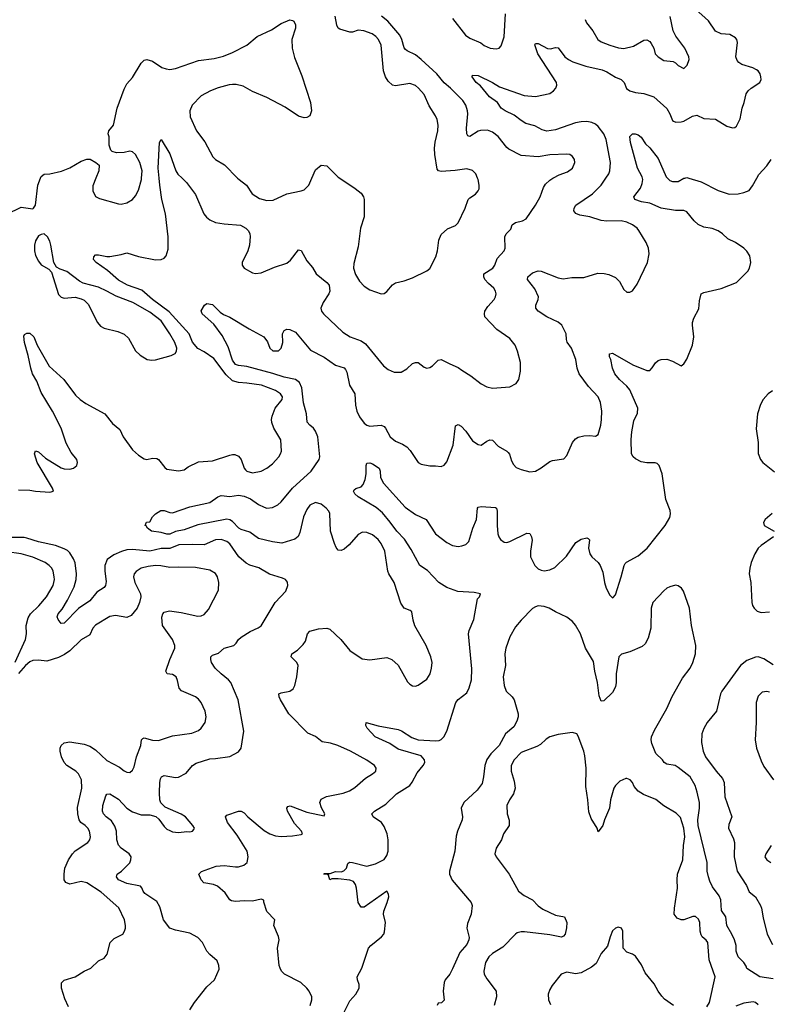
# Model space of a CAD drawing. Header units: inches. Extents: x 2057696 to 2160536, y 827480 to 1016834.
# Tile 339 of 422: x 2094139 to 2099381, y 974218 to 981109. Entities that reach past the tile are written whole.
import ezdxf

# ---------------------------------------------------------------- set-up
doc = ezdxf.new("R2010")
doc.units = ezdxf.units.IN
doc.header["$MEASUREMENT"] = 0
doc.layers.add('C0997', color=7, linetype='Continuous')
doc.layers.add('C0998', color=7, linetype='Continuous')

msp = doc.modelspace()

# ---------------------------------------------------------------- linework, layer by layer
at = {"layer": 'C0997', "color": 5}
for points, elevation in [([(2094050, 979746.8), (2094150, 979797.3), (2094213.6, 979786.4), (2094230, 979786), (2094235.3, 979790), (2094249.4, 979810.6), (2094265.6, 979950), (2094285.7, 980000)], 480), ([(2094130, 977818), (2094210, 977817.1), (2094250.8, 977809.2), (2094350, 977801.7), (2094375.1, 977810), (2094369.6, 977830), (2094261.7, 978010), (2094242.9, 978070), (2094249.5, 978090.5), (2094270, 978083.8), (2094320, 978040), (2094430, 977972.3), (2094450, 977966.2), (2094490, 977963.8), (2094515.6, 977970), (2094539.2, 977990), (2094544.5, 978010), (2094538.8, 978030), (2094500.1, 978080.1), (2094464.1, 978144.1), (2094428.7, 978250), (2094367.8, 978370), (2094290, 978499.3), (2094258.5, 978578.5), (2094229.4, 978630), (2094216.5, 978670), (2094199.1, 978759.1), (2094172, 978850), (2094167.2, 978892.8), (2094173.6, 978906.4), (2094190, 978916), (2094210, 978914.8), (2094239.1, 978890), (2094261.6, 978830), (2094345.1, 978685.1), (2094447.2, 978590), (2094530, 978480.3), (2094562.4, 978450), (2094602.3, 978422.3), (2094735.3, 978350), (2094790, 978282), (2094841.2, 978241.2), (2094862.7, 978190), (2094930, 978099.5), (2094970, 978061.7), (2095010, 978034.6), (2095030, 978030.3), (2095070, 978039.5), (2095098.7, 978038.7), (2095111.7, 978031.7), (2095154.9, 977974.9), (2095170, 977963.8), (2095250, 977950.4), (2095290, 977959.1), (2095319.5, 977980.5), (2095390, 978014), (2095490, 978021.1), (2095610, 978062), (2095630, 978066.7), (2095644.9, 978064.9), (2095670, 978053.4), (2095690, 978030.8), (2095710.3, 977970.3), (2095719, 977959), (2095730, 977948.8), (2095770, 977938.3), (2095830, 977950.2), (2095869.8, 977970.2), (2095910, 977999.5), (2095953.6, 978050), (2095966, 978070), (2095971.5, 978090), (2095968.3, 978168.3), (2095918.3, 978250), (2095903.5, 978290), (2095901.7, 978310), (2095905.8, 978334.2), (2095927.6, 978390), (2095977, 978450), (2095978.4, 978470), (2095964.5, 978490), (2095930, 978512.9), (2095832.3, 978550), (2095730, 978565.6), (2095670, 978568.6), (2095630, 978581.1), (2095584.1, 978624.1), (2095497.4, 978737.4), (2095430, 978783.9), (2095387, 978807), (2095350, 978852.3), (2095325, 978910), (2095184.9, 979064.9), (2095070, 979151.5), (2094994.8, 979214.8), (2094894.8, 979250), (2094830, 979286.8), (2094753.7, 979353.7), (2094675.6, 979410), (2094655.6, 979430), (2094658, 979450), (2094670, 979463.1), (2094690, 979463.7), (2094750, 979451.4), (2094770, 979452.4), (2094850, 979465.5), (2094890, 979477.4), (2094970.9, 979450.9), (2095090, 979428.4), (2095130, 979431.4), (2095150, 979440.3), (2095163.6, 979456.4), (2095177.6, 979502.4), (2095178.5, 979590), (2095159.8, 979750), (2095135, 979850), (2095119.6, 979950), (2095115.3, 980000)], 460), ([(2094672.3, 980000), (2094650, 979946), (2094650.6, 979910.6), (2094670, 979871.3), (2094698, 979858), (2094830, 979819.3), (2094850, 979817.1), (2094890, 979826.4), (2094930, 979850.6), (2094950, 979876.3), (2094970, 979916.3), (2094991.6, 979990), (2094992.2, 980000)], 480), ([(2096172, 974210), (2096185.2, 974250), (2096184, 974270), (2096165.2, 974310), (2096149.4, 974330), (2096107, 974370), (2095992, 974430), (2095972, 974450), (2095962.9, 974470), (2095956.2, 974490), (2095945.1, 974610), (2095956.2, 974670), (2095951.5, 974691.5), (2095919, 974770), (2095926, 974810), (2095868.4, 974868.4), (2095848, 974932), (2095848, 974948), (2095830, 974954), (2095770, 974939.5), (2095710, 974942.6), (2095650, 974937.3), (2095622.4, 974942.4), (2095609.8, 974949.8), (2095578.7, 974998.7), (2095524.9, 975044.9), (2095495.8, 975055.8), (2095428.4, 975068.4), (2095409.7, 975089.7), (2095393.2, 975130), (2095412, 975148), (2095514.6, 975185.4), (2095570.9, 975189.1), (2095650, 975179.1), (2095670, 975180.8), (2095707.7, 975192.3), (2095731.6, 975210), (2095739.8, 975250), (2095732.4, 975290), (2095660.9, 975400.9), (2095594.3, 975490), (2095579.3, 975530), (2095590, 975540.7), (2095670, 975570.7), (2095690, 975570.7), (2095710, 975558), (2095735.8, 975530), (2095850, 975433.7), (2095890, 975410.3), (2095930, 975397.7), (2095970, 975391.7), (2096050, 975396), (2096110, 975405.5), (2096119, 975410), (2096112, 975430), (2096063.8, 975483.8), (2096014, 975570), (2096009.6, 975590.4), (2096017.2, 975602.8), (2096033.2, 975606.8), (2096150, 975561.7), (2096270, 975538), (2096276, 975550), (2096252.4, 975592.4), (2096241.3, 975630), (2096250, 975652.7), (2096286.9, 975673.1), (2096403.3, 975696.7), (2096447.6, 975712.4), (2096484.9, 975735.1), (2096559.3, 975800.7), (2096610, 975830.7), (2096632.7, 975850), (2096635.1, 975870), (2096622.7, 975890), (2096570, 975926), (2096454.5, 975990), (2096366.6, 976030), (2096314.6, 976045.4), (2096255.7, 976055.7), (2096210, 976092.3), (2096156.1, 976116.1), (2096024.4, 976250), (2095964, 976350), (2095955.6, 976370), (2095954, 976390), (2095970, 976397.1), (2096031.1, 976408.9), (2096053, 976427), (2096065.1, 976450), (2096079.6, 976510), (2096089.4, 976590), (2096079.3, 976610), (2096039.3, 976650), (2096043.7, 976670), (2096083.1, 976696.9), (2096124.9, 976735.1), (2096139.5, 976760.5), (2096154, 976810), (2096169.7, 976830.3), (2096230, 976846.7), (2096290, 976850.4), (2096310, 976843.8), (2096388.4, 976770), (2096450, 976693), (2096536.7, 976636.7), (2096590, 976628.4), (2096710, 976644), (2096744.7, 976630), (2096790, 976590.7), (2096855.1, 976475.1), (2096870, 976459.1), (2096890, 976447.7), (2096910, 976444.9), (2096930, 976450.6), (2096990, 976492.7), (2097012.6, 976530), (2097023, 976570), (2097026.3, 976610), (2097018, 976650), (2096985.4, 976730), (2096906.7, 976866.7), (2096893.6, 976906.4), (2096883.6, 976963.6), (2096874.1, 976974.1), (2096830, 976991.5), (2096806.5, 977026.5), (2096760.3, 977170), (2096724.4, 977230), (2096717.3, 977250), (2096694.5, 977390), (2096670, 977443.6), (2096649.6, 977470), (2096610, 977502.6), (2096570, 977520.5), (2096538.7, 977521.3), (2096510, 977505.6), (2096445.3, 977434.7), (2096410, 977403), (2096390, 977393.3), (2096370, 977397), (2096355.8, 977415.8), (2096343.6, 977443.6), (2096315.3, 977530), (2096310, 977654), (2096302.9, 977670), (2096285.1, 977690), (2096250, 977718), (2096210, 977729.7), (2096170, 977711.8), (2096150, 977681.3), (2096127.2, 977630), (2096100.4, 977519.6), (2096088.3, 977491.7), (2096065.7, 977474.3), (2095974.7, 977445.3), (2095910, 977454.3), (2095810, 977478.3), (2095750, 977522.1), (2095690, 977540.7), (2095673.8, 977550), (2095630, 977596.5), (2095610, 977609.1), (2095590, 977613.3), (2095386.4, 977573.6), (2095290, 977538.5), (2095230, 977525.8), (2095190, 977507.8), (2095170, 977507.9), (2095130, 977520.4), (2095062, 977530), (2095034, 977550), (2095025.6, 977565.6), (2095018, 977570), (2095028, 977592), (2095050, 977594), (2095068.7, 977630), (2095090, 977651.3), (2095126.3, 977673.7), (2095150, 977674), (2095190, 977658.8), (2095210, 977657.3), (2095330, 977699.6), (2095469.8, 977730.2), (2095527.3, 977770), (2095550, 977778.5), (2095610, 977771.6), (2095670, 977780.1), (2095710, 977774.8), (2095754.8, 977754.8), (2095810, 977715.2), (2095850, 977696.2), (2095870, 977691.2), (2095910, 977695.9), (2095946.1, 977713.9), (2095970, 977734.7), (2096048.9, 977831.1), (2096178.8, 977950), (2096235.1, 978030), (2096239.7, 978050), (2096226.1, 978190), (2096210, 978229.7), (2096195.9, 978250), (2096170.4, 978270.4), (2096152.1, 978292.1), (2096147.3, 978350), (2096127.1, 978427.1), (2096113.5, 978533.5), (2096098, 978570), (2096069.9, 978589.9), (2095990, 978606.1), (2095912, 978632), (2095730, 978680.6), (2095670, 978688.2), (2095650, 978696.4), (2095630, 978725.6), (2095599.8, 978819.8), (2095557.7, 978897.7), (2095498.6, 978978.6), (2095417, 979050), (2095409.4, 979070.6), (2095434, 979110), (2095450, 979122.8), (2095490, 979115.5), (2095541.7, 979061.7), (2095565.5, 979045.5), (2095610, 979026.4), (2095744.8, 978944.8), (2095847.7, 978890), (2095874.2, 978854.2), (2095890.7, 978810), (2095912.4, 978792.4), (2095950, 978790.4), (2095970.7, 978809.3), (2095981.7, 978850), (2095979.6, 978910), (2095990, 978934), (2096010, 978943), (2096030, 978941.6), (2096070, 978922.4), (2096176.1, 978796.1), (2096270, 978746.5), (2096350, 978691.2), (2096410, 978671.7), (2096420.5, 978660.5), (2096430, 978641), (2096449, 978550), (2096484.9, 978490), (2096491.3, 978410), (2096500.7, 978370), (2096519.2, 978330), (2096550, 978285.5), (2096570, 978270.2), (2096590, 978265.2), (2096670, 978270.2), (2096690, 978262.4), (2096701.3, 978250), (2096732.7, 978190), (2096770, 978159.3), (2096819.3, 978139.3), (2096850, 978120.5), (2096874.1, 978094.1), (2096930, 978010.6), (2096950, 977997.1), (2097010, 977986), (2097050, 977986.8), (2097090, 977980.7), (2097110, 977990.8), (2097130, 978014.8), (2097173.8, 978130), (2097190, 978266.8), (2097210, 978275.3), (2097230, 978264.9), (2097263.7, 978230), (2097310, 978162.4), (2097350, 978135.5), (2097370, 978130.6), (2097410, 978159.3), (2097430, 978168.2), (2097450, 978166), (2097490, 978123.1), (2097550.2, 978090.2), (2097560.2, 978080.2), (2097568.9, 978068.9), (2097581.8, 978021.8), (2097596.3, 977996.3), (2097616, 977976), (2097650, 977960.3), (2097710, 977945.2), (2097750, 977949), (2097790, 977971.5), (2097850, 978016.5), (2097870, 978023.9), (2097950, 978035.3), (2097970, 978058), (2098008.4, 978150), (2098030, 978175.3), (2098050, 978187.2), (2098090, 978197.4), (2098130, 978199.5), (2098170, 978193), (2098190, 978206), (2098208.2, 978270), (2098213, 978310), (2098214, 978370), (2098206, 978430), (2098189.8, 978470), (2098120.7, 978540.7), (2098056.9, 978630), (2098041.7, 978670), (2098032.6, 978730), (2098001.7, 978810), (2097973, 978853), (2097967.1, 978870), (2097966.2, 978910), (2097933.7, 978970), (2097910, 978992.3), (2097829.2, 979029.2), (2097769.6, 979070), (2097753, 979090), (2097752.8, 979110), (2097769.7, 979150), (2097772.6, 979170), (2097745.6, 979225.6), (2097694, 979290), (2097697, 979310), (2097730, 979337.1), (2097770, 979351.8), (2097791, 979350), (2097910, 979302.6), (2097944.4, 979295.6), (2098004.1, 979304.1), (2098090, 979304.4), (2098186.3, 979333.7), (2098231.7, 979331.7), (2098264.9, 979324.9), (2098310, 979303.8), (2098337.7, 979277.7), (2098370, 979221), (2098390, 979202.8), (2098410, 979201), (2098430, 979211.3), (2098462.5, 979257.5), (2098533.6, 979410), (2098546, 979470), (2098540.5, 979510), (2098525.1, 979550), (2098473.9, 979633.9), (2098461.3, 979650), (2098430, 979674), (2098390, 979691.6), (2098350, 979702.2), (2098250, 979699.3), (2098210, 979704.2), (2098130, 979729.8), (2098060.1, 979740.1), (2098033, 979753), (2098019.5, 979770), (2098020.7, 979790), (2098033.3, 979810), (2098149.7, 979890), (2098209.9, 979950.1), (2098243.9, 980000)], 440), ([(2095275.5, 980000), (2095306.7, 979970), (2095370, 979884.4), (2095429.2, 979750), (2095446.9, 979726.9), (2095470, 979707.7), (2095510, 979689.2), (2095570, 979679.1), (2095686, 979670), (2095722.8, 979650), (2095740.7, 979630), (2095750.4, 979610.4), (2095752.3, 979592.3), (2095748.4, 979530), (2095737.1, 979490), (2095696.4, 979410), (2095697.1, 979390), (2095710, 979370.7), (2095770, 979338), (2095790, 979333), (2095830, 979337.1), (2095923.7, 979376.3), (2096010, 979404.9), (2096034.9, 979425.1), (2096090, 979498), (2096110, 979493.4), (2096150, 979420.7), (2096190, 979374.8), (2096214.9, 979330), (2096290, 979270.4), (2096304.9, 979250), (2096310.2, 979210), (2096303.7, 979190), (2096264.9, 979130), (2096247.9, 979090), (2096251.8, 979070), (2096266, 979050), (2096401.6, 978921.6), (2096453, 978890), (2096530, 978862), (2096559.8, 978839.8), (2096687.1, 978687.1), (2096719.9, 978659.9), (2096760.9, 978640.9), (2096810, 978643.1), (2096850, 978664.4), (2096890, 978702), (2096910, 978710.7), (2096930, 978710.7), (2096970, 978677.3), (2096990, 978670.8), (2097010, 978674), (2097030, 978686.8), (2097070, 978726.8), (2097090, 978730.7), (2097150, 978699.3), (2097210, 978675.5), (2097234.9, 978654.9), (2097297.5, 978617.5), (2097370, 978559.3), (2097410, 978538.4), (2097450, 978530.4), (2097570, 978539.1), (2097616.2, 978563.8), (2097632.7, 978590), (2097646, 978650), (2097646.6, 978710), (2097625.6, 978790), (2097607.8, 978830), (2097570, 978878.4), (2097480.5, 978940.5), (2097396.9, 979030), (2097393, 979050), (2097395.6, 979070), (2097417.7, 979102.3), (2097460.7, 979150), (2097471.3, 979170), (2097474.7, 979190), (2097471.5, 979210), (2097459.6, 979230), (2097421.6, 979261.6), (2097396.4, 979290), (2097387.7, 979310), (2097388.4, 979330), (2097452.8, 979370), (2097465.7, 979390), (2097482.4, 979437.6), (2097532, 979490), (2097538.4, 979510), (2097536.9, 979590), (2097545.6, 979610), (2097577, 979643), (2097587.8, 979672.2), (2097609.4, 979690), (2097659.8, 979700.2), (2097684.2, 979715.8), (2097751, 979810), (2097783.5, 979870), (2097805.7, 979934.3), (2097821.5, 979958.5), (2097850, 979985.5), (2097872.6, 980000)], 460), ([(2095664.8, 980000), (2095674.8, 979990), (2095726, 979950), (2095766.8, 979890), (2095817.5, 979857.5), (2095870, 979842.7), (2095914, 979846), (2096010, 979890.5), (2096110, 979910.5), (2096130, 979919.1), (2096164.5, 979950), (2096185.4, 980000)], 480), ([(2096404.2, 974150), (2096450, 974241.3), (2096493.3, 974290), (2096516.3, 974330), (2096516.9, 974356.9), (2096503.7, 974390), (2096502, 974410), (2096534.7, 974470), (2096581.3, 974610), (2096598.4, 974630), (2096671.8, 974690), (2096687.8, 974710), (2096693.7, 974726.3), (2096699.8, 974790), (2096686.6, 974850), (2096687.8, 974870), (2096712.8, 974930), (2096722.6, 974970), (2096721.6, 974990), (2096710, 975009.3), (2096550, 974899), (2096530, 974899), (2096509.5, 974929.5), (2096498.3, 975030), (2096490, 975056), (2096476.5, 975076.5), (2096450, 975086.9), (2096370, 975096.2), (2096324.7, 975095.3), (2096310, 975089.3), (2096302, 975122), (2096288.7, 975128.7), (2096269.2, 975130), (2096270, 975134), (2096314, 975134), (2096350, 975147.7), (2096390, 975146), (2096407.8, 975152.2), (2096426.6, 975170), (2096437.5, 975202.5), (2096448.3, 975211.7), (2096470, 975211.4), (2096570, 975184.9), (2096630, 975201.1), (2096690, 975231.5), (2096710, 975259.5), (2096719.2, 975290), (2096719, 975370), (2096711.3, 975410), (2096690, 975461.6), (2096672.9, 975490), (2096613, 975530), (2096604.7, 975550), (2096622.4, 975570), (2096702.4, 975617.6), (2096776.2, 975690), (2096870.8, 975749.2), (2096888, 975772), (2096922.1, 975837.9), (2096964.2, 975890), (2096974.6, 975910), (2096974.2, 975930), (2096950, 975957.1), (2096790, 976004.8), (2096730, 976043.1), (2096627.3, 976090), (2096572.3, 976150), (2096562.7, 976170), (2096566, 976190), (2096650, 976167), (2096790, 976142), (2096812.4, 976132.4), (2096884.2, 976084.2), (2096929.6, 976069.6), (2097050, 976061.5), (2097075.1, 976064.9), (2097090, 976071.6), (2097108.4, 976090), (2097129.8, 976130), (2097192.7, 976330), (2097208.1, 976351.9), (2097270, 976398.6), (2097286.7, 976433.3), (2097301.6, 976490), (2097305.6, 976565.6), (2097281.8, 976810), (2097286.1, 976833.9), (2097319.8, 976910), (2097344.8, 977055.2), (2097358, 977070), (2097366, 977090), (2097320.2, 977100.2), (2097206.5, 977106.5), (2097130, 977134.4), (2097073.6, 977170), (2096994.2, 977254.2), (2096941, 977290), (2096880.6, 977400.6), (2096833.6, 977473.6), (2096778.5, 977530), (2096733.4, 977593.4), (2096678.5, 977658.5), (2096634.1, 977694.1), (2096508.5, 977768.5), (2096486.6, 977790), (2096477.2, 977810), (2096482, 977818), (2096492.1, 977827.9), (2096530, 977839.3), (2096544.6, 977855.4), (2096557.4, 977890), (2096565.4, 977930), (2096565.1, 977990), (2096570, 978004.7), (2096590, 978008), (2096610, 978000.3), (2096656.5, 977970), (2096663.6, 977950), (2096666, 977906), (2096686, 977866), (2096837.5, 977697.5), (2096910, 977645.8), (2096984.4, 977610), (2097050.3, 977510), (2097130, 977448.9), (2097170, 977428.9), (2097210, 977423.1), (2097234.1, 977425.9), (2097262.9, 977437.1), (2097282.9, 977457.1), (2097312.1, 977550), (2097337.6, 977610), (2097345.1, 977690), (2097350, 977696.3), (2097370, 977701.6), (2097470, 977694.4), (2097476.3, 977690), (2097483.1, 977670), (2097481.7, 977570), (2097487.2, 977510), (2097492.7, 977490), (2097506, 977470), (2097530, 977453), (2097550, 977450.5), (2097570, 977456.4), (2097690, 977514.9), (2097710, 977513.4), (2097722.6, 977490), (2097726.8, 977466.8), (2097714.7, 977390), (2097715.6, 977350), (2097745.4, 977290), (2097770, 977265), (2097790, 977255.2), (2097810, 977252.8), (2097850, 977257.8), (2097885, 977275), (2097966.6, 977353.4), (2098034, 977450), (2098070, 977473.4), (2098110, 977482), (2098118.4, 977478.4), (2098127.7, 977467.7), (2098122.3, 977410), (2098130.2, 977370.2), (2098144.9, 977350), (2098190, 977310.4), (2098203.2, 977290), (2098222.3, 977242.3), (2098233.4, 977170), (2098246, 977130), (2098270, 977082), (2098290, 977062.4), (2098294.5, 977065.5), (2098310, 977084), (2098351.3, 977210), (2098370.7, 977289.3), (2098378, 977302), (2098388, 977312), (2098470, 977355.5), (2098531.6, 977410), (2098659.3, 977570), (2098690, 977625.5), (2098696.8, 977650), (2098693.4, 977673.4), (2098663.1, 977750), (2098636.9, 977930), (2098616.2, 977990), (2098602.7, 978002.7), (2098588, 978008), (2098530, 978006.9), (2098490, 978014.7), (2098450, 978035.6), (2098434, 978050), (2098423.5, 978070), (2098420.3, 978170), (2098425, 978225), (2098438.8, 978301.2), (2098465.6, 978354.4), (2098467.5, 978390), (2098410, 978517.4), (2098390, 978544), (2098337.6, 978590), (2098305.1, 978630), (2098289.6, 978670), (2098278, 978730), (2098269.6, 978750), (2098269.6, 978770.4), (2098290, 978775.5), (2098432.8, 978692.8), (2098530, 978652.7), (2098550, 978654), (2098567.8, 978672.2), (2098591.5, 978708.5), (2098610, 978724), (2098630, 978730.6), (2098670, 978732.7), (2098710, 978718), (2098770, 978686.8), (2098790, 978700.7), (2098810, 978733), (2098849.8, 978830), (2098858.4, 978890), (2098848.7, 978970), (2098850.8, 978990), (2098860, 979020), (2098893.6, 979086.4), (2098898, 979142), (2098909.6, 979190.4), (2098930, 979200.5), (2099050, 979228.7), (2099158.9, 979270), (2099236.8, 979350), (2099249.7, 979370), (2099258.3, 979410), (2099250, 979457.2), (2099230, 979489.3), (2099210, 979509.4), (2099149.7, 979549.7), (2099096.3, 979576.3), (2099060.7, 979610), (2099030, 979631.1), (2098987.7, 979647.7), (2098930, 979656.6), (2098890, 979675.6), (2098861, 979701), (2098810, 979764.8), (2098790, 979773.1), (2098730, 979774.5), (2098630, 979789.9), (2098550, 979823.7), (2098493.5, 979833.5), (2098446.6, 979850), (2098438.4, 979870), (2098485.8, 979930), (2098498.1, 979961.9), (2098501.8, 979990), (2098499.7, 980000)], 420), ([(2096381.5, 980000), (2096488.5, 979928.5), (2096530, 979894.8), (2096547.3, 979870), (2096550.5, 979850.5), (2096550.3, 979730), (2096524.9, 979650), (2096510, 979518), (2096478.3, 979401.7), (2096475.3, 979370), (2096490, 979324.9), (2096518.6, 979278.6), (2096550, 979244.4), (2096590, 979217.1), (2096670, 979190.5), (2096690, 979193.4), (2096710, 979207.3), (2096750, 979254), (2096770, 979267.7), (2096830, 979280.5), (2096890, 979303), (2096989.7, 979350.3), (2097010, 979367.3), (2097053.3, 979450), (2097064.2, 979490), (2097074, 979566), (2097090, 979604.7), (2097134.2, 979645.8), (2097190, 979667.7), (2097210, 979687.3), (2097258.4, 979790), (2097279.3, 979850), (2097290, 979862.8), (2097330, 979886.8), (2097349.3, 979910), (2097355.1, 979924.9), (2097356.2, 979950), (2097349.4, 979990), (2097345, 980000)], 480), ([(2098674.6, 980000), (2098690, 979984.2), (2098710, 979976.5), (2098750, 979977), (2098790, 979998.7), (2098795.3, 980000)], 420), ([(2098822.9, 980000), (2098910, 979975.2), (2099030, 979913.4), (2099107.1, 979887.1), (2099170, 979890.2), (2099210, 979898.5), (2099245.8, 979914.2), (2099270, 979946), (2099299.7, 980000)], 420), ([(2099410, 978511), (2099378.4, 978490), (2099343.7, 978450), (2099324.7, 978415.3), (2099303.9, 978350), (2099294.6, 978245.4), (2099309.1, 978150), (2099310, 978072), (2099325.5, 978030), (2099342, 978010), (2099423.9, 977943.9)], 420), ([(2099408.2, 977651.8), (2099359.1, 977610), (2099347.3, 977590), (2099350.8, 977570), (2099420.7, 977530)], 420), ([(2095330, 974178.4), (2095363.5, 974230), (2095450, 974339.3), (2095502, 974390), (2095534.9, 974465.1), (2095534.5, 974490), (2095522.5, 974522.5), (2095470, 974566), (2095450, 974589.2), (2095418, 974650), (2095386.7, 974686.7), (2095330, 974716.9), (2095230, 974737.3), (2095190, 974751.3), (2095145.7, 974810), (2095119.6, 974899.6), (2095098.4, 974938.4), (2095014.6, 974994.6), (2095003.1, 975010), (2094994, 975034), (2094984.2, 975044.2), (2094890, 975063.5), (2094831.3, 975090), (2094816.3, 975110), (2094821.6, 975130), (2094851.2, 975150), (2094910, 975208.5), (2094917.7, 975230), (2094918.7, 975250), (2094905.1, 975270), (2094850, 975309.7), (2094830.8, 975330.8), (2094818.7, 975370), (2094816.1, 975430), (2094805.9, 975465.9), (2094781.8, 975501.7), (2094744.8, 975530), (2094726.6, 975550), (2094719.3, 975570), (2094720.9, 975610), (2094743.1, 975676.9), (2094750, 975688), (2094770, 975692), (2094830, 975654.7), (2094889.6, 975589.6), (2094930, 975564.6), (2094990, 975544.2), (2095050, 975543.1), (2095091.5, 975531.5), (2095113.6, 975513.6), (2095150, 975462), (2095170, 975444.2), (2095190, 975433.7), (2095210, 975425.7), (2095250, 975419.5), (2095310, 975427.3), (2095330, 975424), (2095349.3, 975430.7), (2095358.6, 975441.4), (2095364, 975450), (2095352.3, 975470), (2095300.5, 975530), (2095270, 975549.7), (2095158.4, 975598.4), (2095127.8, 975627.8), (2095120.9, 975650), (2095117.6, 975697.6), (2095119.3, 975770), (2095124.6, 975795.4), (2095130.9, 975809.1), (2095150, 975819.6), (2095230, 975806.3), (2095252, 975808), (2095303.5, 975836.5), (2095349.6, 975890), (2095374.8, 975905.2), (2095470, 975936.1), (2095510, 975937.3), (2095610, 975952.4), (2095670, 975986), (2095689.6, 976010), (2095708.3, 976130), (2095668.1, 976348.1), (2095618, 976470), (2095601.3, 976490), (2095550, 976529.8), (2095508.7, 976570), (2095482.6, 976610), (2095476.9, 976630), (2095478, 976650), (2095490, 976662), (2095530, 976675.5), (2095569.8, 976710.2), (2095638, 976730), (2095655.1, 976744.9), (2095670, 976770.5), (2095690, 976788), (2095752.1, 976827.9), (2095808.3, 976851.7), (2095830, 976867.7), (2095927.3, 977030), (2096003, 977110), (2096016.2, 977150), (2096013, 977173), (2095999.3, 977190), (2095980.1, 977200.1), (2095888.9, 977228.9), (2095812.7, 977272.7), (2095750, 977292.3), (2095725.2, 977305.2), (2095673.7, 977350), (2095610, 977441.1), (2095590, 977456.4), (2095550, 977470.8), (2095510, 977468.6), (2095430, 977432.9), (2095350, 977436.5), (2095253.5, 977433.5), (2095190, 977407), (2095130, 977408.8), (2095050, 977389), (2094930, 977401.1), (2094890, 977398.4), (2094852.6, 977387.4), (2094797.2, 977362.8), (2094751.6, 977330), (2094736.3, 977290), (2094734.3, 977250), (2094743.9, 977176.1), (2094738.9, 977150), (2094730, 977134.5), (2094678.4, 977101.6), (2094630, 977041.6), (2094550, 976987.1), (2094450, 976886.3), (2094430, 976882.4), (2094407.6, 976910), (2094402.4, 976930), (2094409.6, 976950), (2094436.5, 976983.5), (2094473.6, 977046.4), (2094520, 977140), (2094535.2, 977190), (2094537, 977230), (2094527.5, 977307.5), (2094515.8, 977335.8), (2094490, 977376.8), (2094473.2, 977393.2), (2094450, 977406.6), (2094390, 977428.1), (2094270, 977454.3), (2094190, 977480.6), (2094170, 977484.5), (2094070, 977485.2)], 460), ([(2099417.3, 977490), (2099330.9, 977429.1), (2099310, 977409.7), (2099285.2, 977370), (2099261.3, 977310), (2099250.2, 977270), (2099246.9, 977230), (2099259.1, 977170), (2099265.2, 977030), (2099270.3, 977010), (2099282.6, 976990), (2099302.4, 976970), (2099330, 976960.2), (2099390, 976965.5)], 420), ([(2094107.6, 976612.4), (2094180.2, 976770), (2094186, 976810), (2094183.9, 976870), (2094197.5, 976922.5), (2094213.8, 976950), (2094273.5, 977006.5), (2094327.6, 977070), (2094374.2, 977150), (2094382.4, 977190), (2094381.5, 977210), (2094373.3, 977250), (2094364, 977270), (2094346.3, 977290), (2094316.3, 977310), (2094230, 977348.3), (2094150, 977371.1), (2094050, 977385.8)], 480), ([(2094481.4, 974201.4), (2094456.2, 974256.2), (2094431.4, 974330), (2094431.9, 974368.1), (2094450, 974388.1), (2094527, 974410), (2094589.8, 974450.2), (2094636.2, 974470), (2094690, 974521.3), (2094730, 974541.6), (2094752.6, 974570), (2094772.1, 974650), (2094801, 974679), (2094860.5, 974710), (2094873.5, 974730), (2094879.2, 974750), (2094880.9, 974770), (2094872.7, 974810), (2094832.2, 974892.2), (2094710, 975003.9), (2094610, 975068.9), (2094570, 975076.8), (2094490, 975058.5), (2094462.9, 975070), (2094451.5, 975090), (2094449.7, 975130), (2094455.1, 975170), (2094481.4, 975230), (2094507.9, 975272.1), (2094527.2, 975292.8), (2094615.1, 975350), (2094629.7, 975370), (2094635.4, 975390), (2094627.1, 975430), (2094616.8, 975450), (2094597.6, 975470), (2094567.5, 975490), (2094555, 975510), (2094545.9, 975550), (2094544, 975596), (2094574.5, 975730), (2094571.9, 975790), (2094551.9, 975830), (2094533.2, 975850), (2094470, 975889.9), (2094450, 975911.1), (2094432.2, 975950), (2094421.8, 975990), (2094421.5, 976010), (2094429.8, 976030.2), (2094451.1, 976048.9), (2094490, 976055.2), (2094590, 976038), (2094630, 976024.9), (2094670, 975999.2), (2094750, 975925.4), (2094837.5, 975877.5), (2094870, 975853.1), (2094890, 975842.6), (2094910, 975840.3), (2094930, 975856.3), (2094940.3, 975879.7), (2094956.2, 975950), (2094986.8, 976030), (2094991.4, 976068.6), (2095001.8, 976078.2), (2095010, 976082), (2095070, 976066), (2095110, 976063.9), (2095210, 976097.5), (2095344, 976116), (2095390, 976133.7), (2095410, 976150.4), (2095438.3, 976190), (2095443.9, 976230), (2095437.7, 976270), (2095409.6, 976330), (2095390, 976354), (2095369.4, 976370), (2095272.3, 976412.3), (2095256.2, 976430), (2095244.4, 976484.4), (2095234, 976510), (2095210, 976525.6), (2095172, 976532), (2095164.4, 976544.4), (2095162.9, 976550), (2095189.8, 976630), (2095226.4, 976710), (2095225.3, 976730), (2095209.8, 976770), (2095139.1, 976870), (2095133.6, 976926.4), (2095140.9, 976950), (2095150, 976962.8), (2095188.1, 976971.9), (2095270, 976960.7), (2095386.6, 976933.4), (2095410, 976936), (2095430, 976945.7), (2095460, 976980), (2095530, 977116), (2095534, 977170), (2095525.1, 977210), (2095510, 977233), (2095470, 977255.8), (2095370, 977275.2), (2095250, 977278.4), (2095190, 977274), (2095127.2, 977287.2), (2095090, 977289), (2095037.7, 977282.3), (2094990, 977269.8), (2094953.9, 977246.1), (2094941.7, 977230), (2094936, 977210), (2094946.3, 977170), (2094984.9, 977090), (2094987.3, 977070), (2094978, 977030), (2094960.4, 976990), (2094919.9, 976940.1), (2094890, 976925.1), (2094810, 976938.4), (2094770, 976933.1), (2094670, 976871.8), (2094651.3, 976850), (2094630, 976803.5), (2094570, 976768.7), (2094489, 976691), (2094453.2, 976666.8), (2094410, 976644), (2094330, 976619.2), (2094270, 976625.8), (2094230, 976623.1), (2094210, 976613.8), (2094180.3, 976590), (2094130, 976534)], 480), ([(2099415.6, 974395.6), (2099322, 974410), (2099230, 974468.7), (2099226, 974486), (2099209.6, 974510), (2099169.8, 974550), (2099155.8, 974590), (2099155.8, 974630), (2099143.9, 974670), (2099125.8, 974710), (2099089.8, 974770), (2099083.6, 974830), (2099053.8, 974873.8), (2099047.1, 974950), (2099036.2, 974976.2), (2098990, 975041.3), (2098970, 975080.5), (2098960.8, 975110), (2098953.4, 975150), (2098952.5, 975210), (2098888.4, 975470), (2098886.7, 975510), (2098898.9, 975590), (2098898.4, 975630), (2098883.2, 975703.2), (2098867.3, 975750), (2098832.8, 975810), (2098750, 975875.7), (2098727.8, 975890), (2098670, 975899.8), (2098650.6, 975910.6), (2098639.8, 975930), (2098593.6, 975973.6), (2098564.4, 976044.4), (2098559.6, 976070), (2098562.7, 976090), (2098583.3, 976136.7), (2098670, 976288.8), (2098706.9, 976373.1), (2098778.8, 976501.2), (2098833.5, 976570), (2098852.2, 976610), (2098869.8, 976670), (2098872.7, 976730), (2098841.8, 976870), (2098827.8, 976990), (2098785.6, 977110), (2098773.6, 977130), (2098750, 977147.6), (2098731.1, 977151.1), (2098690, 977139.7), (2098670, 977129.6), (2098650, 977111.6), (2098573.1, 977030), (2098559.7, 976990), (2098557.4, 976850), (2098540.4, 976779.6), (2098518.4, 976741.6), (2098497.9, 976722.1), (2098410, 976685), (2098352.1, 976667.9), (2098334.9, 976650), (2098314.7, 976530), (2098315.6, 976470), (2098310, 976439), (2098290, 976400.9), (2098230, 976341.2), (2098210, 976339), (2098196.6, 976376.6), (2098184.2, 976470), (2098165.5, 976550), (2098156.9, 976616.9), (2098100.7, 976710), (2098064.7, 976810), (2098030, 976872.1), (2098010, 976896.8), (2097970, 976927), (2097890, 976963.7), (2097845.1, 976990), (2097810, 977002.2), (2097770, 977005.6), (2097750, 977000.3), (2097730, 976988.4), (2097650, 976906.6), (2097610, 976858.9), (2097570, 976790.9), (2097542.4, 976710), (2097536.8, 976670), (2097539.3, 976590), (2097525.2, 976510), (2097530.2, 976450), (2097545.4, 976410), (2097586.7, 976370), (2097600.7, 976350), (2097630.2, 976250.2), (2097629.5, 976230), (2097620.4, 976199.6), (2097599, 976161), (2097539.8, 976110), (2097495.9, 976030), (2097438.5, 975970), (2097409, 975931), (2097395.4, 975890), (2097387.2, 975810), (2097376.1, 975763.9), (2097342.3, 975717.7), (2097248.4, 975630), (2097231.1, 975590), (2097239.8, 975530), (2097237.4, 975510), (2097203.9, 975430), (2097193.9, 975393.9), (2097185.4, 975290), (2097149.1, 975150), (2097147.9, 975130), (2097167.3, 975087.3), (2097300.5, 974930), (2097307.7, 974910), (2097299.3, 974850), (2097275.5, 974784.5), (2097269.2, 974750.8), (2097286.5, 974686.5), (2097284.2, 974670), (2097270, 974637.4), (2097219.7, 974580.3), (2097170, 974467), (2097150, 974429.5), (2097118, 974390), (2097110.5, 974370), (2097104, 974310), (2097110, 974246), (2097091.3, 974228.7), (2097070, 974226), (2097062, 974210)], 420), ([(2099414.8, 976594.8), (2099350, 976635.8), (2099310.3, 976649.7), (2099290, 976648.5), (2099230, 976625.3), (2099185.4, 976590), (2099055.9, 976410), (2099046.7, 976390), (2099017.6, 976270), (2098953, 976190), (2098928.9, 976148.9), (2098915.4, 976110), (2098912.4, 976050), (2098924.5, 975990), (2098941.8, 975950), (2099014.4, 975850), (2099058.8, 975798.8), (2099070.9, 975770), (2099076.8, 975670), (2099124.9, 975530), (2099103.6, 975476.4), (2099101.2, 975450), (2099135.8, 975375.8), (2099143.2, 975350), (2099141.6, 975250), (2099161.8, 975150), (2099227.4, 975050), (2099245.7, 975005.7), (2099290, 974970.4), (2099324.9, 974910), (2099333.4, 974890), (2099344.1, 974824.1), (2099373.4, 974710), (2099410, 974636)], 420), ([(2099390, 976402.4), (2099370, 976407.3), (2099338, 976402), (2099310, 976374), (2099296.4, 976330), (2099296.5, 976190), (2099288.2, 976070), (2099298.4, 976010), (2099330, 975921), (2099350, 975882.8), (2099417.3, 975790)], 440), ([(2098950, 974199.6), (2098969, 974230), (2099009.3, 974410), (2098966.2, 974530), (2098957.3, 974650), (2098946.2, 974666.2), (2098917.7, 974690), (2098910, 974704.5), (2098903.1, 974730), (2098900.4, 974790), (2098892.8, 974812.8), (2098870, 974833.3), (2098853, 974833), (2098790, 974809.7), (2098770, 974808.5), (2098741.3, 974821.3), (2098722.4, 974850), (2098723.2, 974890), (2098743.8, 975030), (2098741.7, 975090), (2098745.7, 975130), (2098781.7, 975230), (2098787.4, 975330), (2098795.8, 975390), (2098789.8, 975449.8), (2098764.9, 975524.9), (2098735.2, 975555.2), (2098650, 975606.3), (2098592.5, 975652.5), (2098507.2, 975687.2), (2098469.7, 975709.7), (2098442.3, 975742.3), (2098429.5, 975769.5), (2098412.7, 975790), (2098390, 975799.3), (2098382, 975798), (2098340.5, 975779.5), (2098310, 975749.2), (2098299.3, 975730), (2098275.8, 975650), (2098268.2, 975590), (2098234, 975510), (2098222.8, 975470), (2098190, 975426), (2098181.2, 975450), (2098139.1, 975519.1), (2098124.5, 975564.5), (2098117.6, 975650), (2098103, 975743), (2098104.2, 975870), (2098096.6, 975956.6), (2098089.8, 975989.8), (2098050, 976095.3), (2098039, 976110), (2098010, 976119.3), (2097990, 976118), (2097910, 976105.2), (2097850, 976089.5), (2097826.1, 976073.9), (2097784.4, 976035.6), (2097758.8, 976021.2), (2097650, 975981.3), (2097601.7, 975930), (2097579, 975890), (2097579.5, 975850), (2097600.7, 975780.7), (2097608.5, 975730), (2097597.1, 975690), (2097568, 975650), (2097550.4, 975610), (2097551.8, 975550), (2097565.7, 975505.7), (2097566.4, 975470), (2097527, 975410), (2097512.2, 975370), (2097474.9, 975310), (2097465.5, 975270), (2097474, 975250), (2097566.7, 975130), (2097630.4, 975010), (2097670, 974979.5), (2097730, 974948.7), (2097770, 974906.3), (2097802.8, 974882.8), (2097890, 974842), (2097954, 974830), (2097970.4, 974790.4), (2097967.9, 974752.1), (2097958.8, 974710), (2097945.5, 974694.5), (2097931.9, 974688.1), (2097850, 974704.4), (2097674.6, 974725.4), (2097650, 974725.1), (2097622.7, 974717.3), (2097610, 974709.4), (2097522.5, 974617.5), (2097450, 974572.8), (2097423.8, 974550), (2097399.5, 974510), (2097388.9, 974450), (2097392, 974430), (2097410, 974396.3), (2097474, 974310), (2097478.3, 974270), (2097460.3, 974210)], 440), ([(2099399.5, 975330), (2099363, 975270), (2099356.3, 975250), (2099370, 975228.2), (2099397.3, 975210)], 440), ([(2098715.6, 974210), (2098654.6, 974254.6), (2098634.6, 974274.6), (2098609.6, 974310), (2098582.4, 974362.4), (2098518.9, 974438.9), (2098493.4, 974493.4), (2098450, 974554), (2098430, 974568), (2098390, 974584), (2098364, 974610), (2098360.9, 974730), (2098351.5, 974751.5), (2098330, 974758), (2098310, 974752), (2098290, 974732.7), (2098272.2, 974690), (2098254.9, 974625.1), (2098210, 974573.2), (2098175.6, 974504.4), (2098142.9, 974477.1), (2098070, 974438.4), (2098030, 974431.8), (2097970, 974443.6), (2097930, 974429.5), (2097866.4, 974350), (2097850, 974322.7), (2097840.2, 974290), (2097841.1, 974250), (2097856.5, 974216.5)], 460), ([(2099310, 974214), (2099290, 974231.3), (2099274.5, 974234.5), (2099210, 974226.6), (2099154, 974206)], 440)]:
    msp.add_lwpolyline(points, dxfattribs=dict(at, elevation=elevation))
at = {"layer": 'C0997', "color": 5, "elevation": 480}
msp.add_lwpolyline([(2094310, 979609.3), (2094290, 979606), (2094270, 979596), (2094250, 979562), (2094243.1, 979530), (2094243.1, 979490), (2094250, 979458), (2094270, 979418.8), (2094290, 979394), (2094342.8, 979362.8), (2094361, 979341), (2094410, 979184.7), (2094430, 979166), (2094450, 979161), (2094526.4, 979166.4), (2094570, 979156), (2094590, 979146), (2094618.8, 979118.8), (2094684, 978990), (2094704.7, 978964.7), (2094730.5, 978950.5), (2094825.8, 978925.8), (2094870, 978906.8), (2094899.9, 978879.9), (2094950, 978791.3), (2094981.4, 978761.4), (2095030.7, 978730.7), (2095064.9, 978724.9), (2095090, 978727.7), (2095200.7, 978759.3), (2095227, 978773), (2095238, 978790), (2095238.4, 978810), (2095224.7, 978850), (2095190.8, 978910), (2095130, 979000.3), (2095050, 979062.3), (2094931.3, 979130), (2094814, 979174), (2094749.6, 979210), (2094690, 979236.4), (2094584.5, 979264.5), (2094558.4, 979278.4), (2094470, 979346.6), (2094422, 979362), (2094397.2, 979377.2), (2094377.2, 979410), (2094358, 979530), (2094350, 979559), (2094334.5, 979590)], close=True, dxfattribs=at)
at = {"layer": 'C0998', "color": 5}
for points, elevation in [([(2098243.9, 980000), (2098264.4, 980030), (2098272, 980050), (2098276.5, 980110), (2098245.7, 980270), (2098229, 980310), (2098190, 980361.8), (2098170, 980378.2), (2098144.5, 980390), (2098110, 980395.7), (2098070, 980394.5), (2098030, 980386.3), (2097890, 980339), (2097830, 980329.2), (2097797, 980337), (2097746.8, 980366.8), (2097683, 980383), (2097650, 980402.5), (2097601.5, 980441.5), (2097537.6, 980470), (2097509.1, 980489.1), (2097484.2, 980530), (2097428.7, 980570), (2097364.8, 980644.8), (2097335.8, 980670), (2097306, 980710), (2097310, 980721), (2097350, 980717.2), (2097450, 980668.1), (2097497.9, 980637.9), (2097670, 980577.8), (2097750, 980571), (2097850, 980591.4), (2097877.4, 980610), (2097893.3, 980630), (2097900.5, 980650), (2097896.4, 980670), (2097767.1, 980870), (2097746.7, 980933.3), (2097750, 980941), (2097770, 980942.4), (2097833.6, 980906.4), (2097856.3, 980903.7), (2097890, 980914), (2097910, 980910.8), (2097955.5, 980850), (2097980.5, 980830), (2098012.8, 980812.8), (2098104, 980784), (2098217.3, 980757.3), (2098250, 980743.2), (2098310, 980706.5), (2098351, 980691), (2098370.2, 980670.2), (2098387.3, 980627.3), (2098410, 980610.3), (2098450, 980600.2), (2098510, 980593.2), (2098578, 980570), (2098670, 980486.3), (2098691.3, 980450), (2098710, 980402.8), (2098717.5, 980397.5), (2098732.7, 980392.7), (2098770, 980394), (2098790, 980399.5), (2098850, 980434.6), (2098880.5, 980440.5), (2098930, 980417.3), (2099010, 980412.7), (2099090, 980362.8), (2099130, 980350.8), (2099145.6, 980354.4), (2099157, 980363), (2099184.2, 980415.8), (2099197, 980490), (2099211.3, 980528.7), (2099225.7, 980590), (2099238.9, 980610), (2099260.5, 980630), (2099322, 980670), (2099329.6, 980690), (2099328, 980710), (2099322.4, 980730), (2099309.6, 980750), (2099298.5, 980758.5), (2099272.2, 980772.2), (2099195.3, 980795.3), (2099173, 980810), (2099163.3, 980823.3), (2099153.7, 980850), (2099165.1, 980950), (2099160.9, 980970), (2099150, 980982.7), (2099110, 981005.1), (2099050, 981009.7), (2099010, 981028), (2098960.8, 981100.8), (2098870, 981183.5)], 440), ([(2094992.2, 980000), (2094995.7, 980050), (2094980.8, 980110), (2094950, 980165.1), (2094930, 980183.6), (2094910, 980187.6), (2094870, 980179.7), (2094817.5, 980177.5), (2094786, 980186), (2094776.5, 980196.5), (2094766, 980230), (2094765.1, 980290), (2094759.5, 980310), (2094762.9, 980330), (2094794.7, 980370), (2094822.3, 980490), (2094870, 980622), (2094890, 980660.4), (2094930, 980704.9), (2094990, 980805.5), (2095010, 980825.5), (2095030, 980830.5), (2095070, 980819.1), (2095135.3, 980775.3), (2095163.8, 980763.8), (2095190, 980760.9), (2095230, 980766.3), (2095390, 980823.7), (2095501.7, 980838.3), (2095565.8, 980854.2), (2095630, 980878), (2095729.7, 980930.3), (2095802.7, 980990), (2095902, 981038), (2095970, 981082.4), (2096030, 981107.7), (2096050, 981104), (2096057.6, 981097.6), (2096070, 981072), (2096070.3, 981050), (2096044.9, 980970), (2096046.7, 980910), (2096063.2, 980843.2), (2096114.9, 980714.9), (2096175.6, 980530), (2096182.3, 980470), (2096170, 980437), (2096150, 980424.7), (2096130, 980422.6), (2096090, 980432.6), (2095997.3, 980497.3), (2095870, 980565.1), (2095770, 980606), (2095703.1, 980643.1), (2095655.2, 980655.2), (2095630, 980656), (2095606.1, 980653.9), (2095528.3, 980631.7), (2095474, 980610), (2095410, 980575.6), (2095347, 980510), (2095330.4, 980470), (2095332.7, 980430), (2095378, 980330), (2095435.1, 980255.1), (2095490.8, 980150), (2095511, 980130), (2095572.3, 980092.3), (2095664.8, 980000)], 480), ([(2097345, 980000), (2097331.8, 980030), (2097310, 980054.5), (2097270, 980065.1), (2097187.4, 980052.6), (2097090, 980046.3), (2097071.2, 980051.2), (2097062.2, 980062.2), (2097044.8, 980164.8), (2097042.9, 980210), (2097047.4, 980252.6), (2097065.7, 980330), (2097068.2, 980370), (2097061.1, 980410), (2097050, 980436), (2097006, 980506), (2096970, 980584.5), (2096931.5, 980630), (2096910, 980648), (2096870, 980662.4), (2096770, 980646.9), (2096750, 980649.7), (2096718.3, 980678.3), (2096699.3, 980710), (2096687.1, 980750), (2096671, 980930), (2096651.1, 980970), (2096633, 980990), (2096606, 981010), (2096548.7, 981030), (2096510, 981035.1), (2096470, 981022.4), (2096450, 981022), (2096381.4, 981041.4), (2096369.8, 981049.8), (2096360.4, 981070), (2096346.7, 981133.3)], 480), ([(2097872.6, 980000), (2097877.1, 980002.9), (2097916.6, 980023.4), (2097975.3, 980044.7), (2098009.2, 980070), (2098026.6, 980110), (2098023.7, 980130), (2098010, 980152.3), (2097990, 980164.5), (2097970, 980167.3), (2097850, 980162), (2097770, 980148.2), (2097650, 980157.2), (2097563.6, 980203.6), (2097550, 980214.7), (2097490, 980291.3), (2097450, 980322.6), (2097414.7, 980334.7), (2097365.9, 980334.1), (2097350, 980329), (2097290, 980291.1), (2097275.8, 980295.8), (2097269.1, 980309.1), (2097266.9, 980350), (2097277.2, 980450), (2097275.3, 980470), (2097262, 980510), (2097242.4, 980542.4), (2097156.4, 980630), (2097110, 980667.9), (2097059.1, 980730), (2096950, 980830.7), (2096910, 980861.7), (2096853, 980890), (2096840.6, 980900.6), (2096832, 980912), (2096815.4, 980970), (2096800.2, 981000.2), (2096717.5, 981097.5), (2096673.4, 981133.4)], 460), ([(2097170, 981117.1), (2097260.5, 981000.5), (2097290, 980978.9), (2097366.6, 980946.6), (2097390, 980928), (2097432, 980910), (2097474.2, 980905.8), (2097495.3, 980910), (2097510, 980924.7), (2097531.5, 980988.5), (2097541.5, 981150)], 460), ([(2098097.3, 981110), (2098107.9, 981087.9), (2098151.6, 981031.6), (2098187.6, 980970), (2098210, 980954.3), (2098270.2, 980930.2), (2098332.6, 980912.6), (2098370, 980908.2), (2098436.5, 980923.6), (2098510, 980964.7), (2098530, 980967.6), (2098550, 980955.8), (2098561.4, 980941.4), (2098578, 980910), (2098588.5, 980870), (2098610, 980848.8), (2098650, 980823.8), (2098715.2, 980815.2), (2098730, 980807.3), (2098750, 980787.7), (2098790, 980767.3), (2098812.7, 980790), (2098826.6, 980830), (2098825.1, 980850), (2098795.6, 980910), (2098733.6, 980993.6), (2098713.6, 981030), (2098693, 981130)], 460), ([(2095115.3, 980000), (2095109.3, 980070), (2095117.2, 980250), (2095130, 980271), (2095190.2, 980170.2), (2095231.5, 980050), (2095247.2, 980027.2), (2095275.5, 980000)], 460), ([(2098499.7, 980000), (2098497.7, 980010), (2098465.4, 980070), (2098415.1, 980250), (2098410, 980292), (2098428.9, 980311.1), (2098449, 980311), (2098470, 980304), (2098490, 980287.3), (2098520.7, 980240.7), (2098550, 980212), (2098610, 980136.4), (2098664.9, 980010), (2098674.6, 980000)], 420), ([(2094285.7, 980000), (2094290, 980010.8), (2094310, 980028), (2094350, 980030.3), (2094431.1, 980048.9), (2094490, 980072.2), (2094570, 980118.4), (2094610, 980132.2), (2094632.4, 980132.4), (2094672, 980110), (2094696, 980090), (2094693, 980050), (2094672.3, 980000)], 480), ([(2096185.4, 980000), (2096210, 980058.8), (2096250.7, 980090.7), (2096290, 980086), (2096370, 980007.7), (2096381.5, 980000)], 480), ([(2099299.7, 980000), (2099314, 980026), (2099370, 980085.7), (2099399.7, 980130)], 420), ([(2098795.3, 980000), (2098810, 980003.7), (2098822.9, 980000)], 420)]:
    msp.add_lwpolyline(points, dxfattribs=dict(at, elevation=elevation))

doc.saveas('drawing.dxf')
